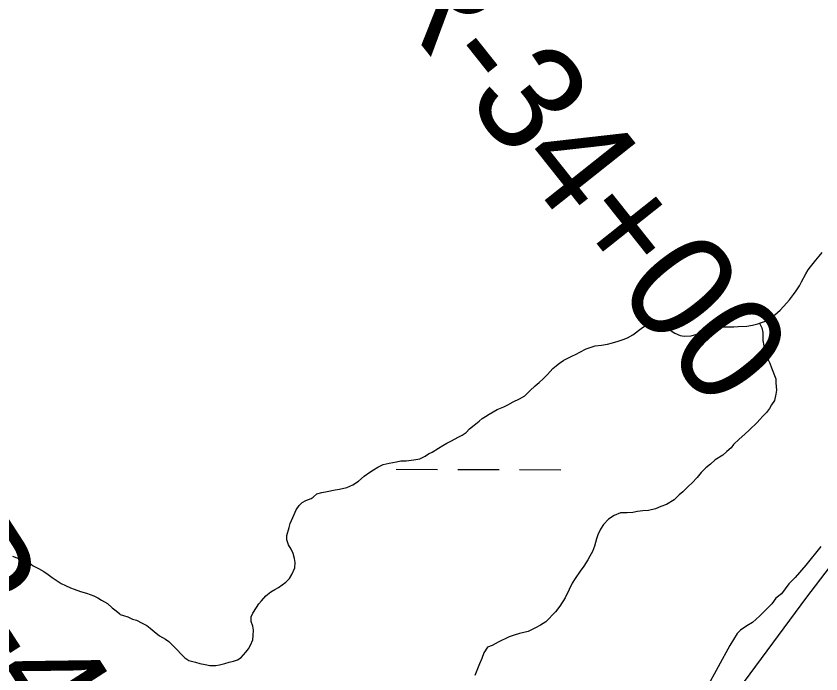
# Model space of a CAD drawing. Extents: x 3180038 to 3217926, y 922069 to 947485.
# Drawn here: x 3194016 to 3194643, y 936322 to 936834 of the extents above; entities that cross this region are included whole.
import ezdxf

# ---------------------------------------------------------------- set-up
doc = ezdxf.new("R2010")
doc.units = 0
for name, color, linetype in [('V-LEVE-TOET', 7, 'Continuous'), ('V-RIVR-RANG-IDEN', 7, 'Continuous'), ('V-SITE-VEGE', 7, 'Continuous'), ('V-TOPO-SHOR', 7, 'Continuous'), ('V-WETL-SWMP', 7, 'Continuous')]:
    doc.layers.add(name, color=color, linetype=linetype)

msp = doc.modelspace()

# ---------------------------------------------------------------- linework, layer by layer
at = {"layer": 'V-LEVE-TOET'}
msp.add_lwpolyline([(3194583.47, 936316.17), (3194631.96, 936381.79), (3194681.54, 936446.59)], dxfattribs=at)
at = {"layer": 'V-SITE-VEGE'}
for points in [[(3194585.2, 936592.65), (3194589.63, 936593.39), (3194593.71, 936594.46), (3194597.45, 936595.87), (3194600.51, 936596.94), (3194603.57, 936598.34), (3194606.94, 936601.46), (3194611, 936605.26), (3194613.7, 936608.03), (3194616.39, 936610.79), (3194618.41, 936613.21), (3194621.44, 936617.35), (3194623.45, 936620.1), (3194626.13, 936624.24), (3194627.8, 936627.33), (3194631.14, 936633.52), (3194632.81, 936636.61), (3194634.83, 936639.03), (3194636.85, 936641.44), (3194638.86, 936644.2), (3194641.55, 936647.31), (3194643.91, 936650.07)], [(3194233.27, 936411.72), (3194232.2, 936415.8), (3194230.45, 936419.2), (3194228.36, 936422.59), (3194227.29, 936426.33), (3194227.24, 936429.75), (3194228.88, 936435.91), (3194229.86, 936439), (3194232.85, 936446.21), (3194234.51, 936449.64), (3194236.86, 936453.09), (3194239.22, 936455.51), (3194241.93, 936456.91), (3194246.01, 936458.67), (3194247.71, 936459.71), (3194250.41, 936462.14), (3194254.5, 936463.21), (3194258.58, 936463.94), (3194264.71, 936465.39), (3194268.12, 936465.77), (3194273.91, 936467.21), (3194278.67, 936469.32), (3194283.07, 936472.1), (3194287.46, 936475.92), (3194291.87, 936479.04), (3194294.58, 936480.78), (3194297.97, 936482.88), (3194302.04, 936484.98), (3194306.81, 936486.06), (3194312.6, 936487.15), (3194316, 936487.88), (3194320.1, 936487.93), (3194325.9, 936488.69), (3194330.67, 936489.43), (3194334.74, 936491.52), (3194337.45, 936493.27), (3194340.17, 936494.67), (3194345.25, 936497.8), (3194348.64, 936499.9), (3194351.7, 936501.64), (3194355.43, 936503.39), (3194360.52, 936506.19), (3194363.57, 936507.94), (3194366.62, 936510.02), (3194369.32, 936512.79), (3194373.04, 936515.57), (3194376.76, 936518.69), (3194379.12, 936520.77), (3194381.83, 936522.51), (3194384.55, 936524.25), (3194390.99, 936527.74), (3194396.09, 936529.86), (3194399.14, 936531.6), (3194403.21, 936533.7), (3194408.3, 936536.15), (3194412.37, 936538.6), (3194416.42, 936542.4), (3194420.47, 936546.21), (3194423.51, 936548.98), (3194426.89, 936552.09), (3194429.92, 936555.21), (3194434.31, 936559.7), (3194436.67, 936561.78), (3194439.72, 936564.21), (3194442.43, 936565.95), (3194442.77, 936566.29), (3194445.82, 936567.7), (3194448.87, 936569.44), (3194452.27, 936570.85), (3194455.32, 936572.6), (3194460.08, 936575.05), (3194467.21, 936577.52), (3194471.99, 936577.93), (3194476.76, 936578.67), (3194480.51, 936579.74), (3194484.93, 936581.16), (3194489.02, 936582.23), (3194492.41, 936583.64), (3194496.48, 936586.09), (3194502.91, 936590.95), (3194505.62, 936592.69), (3194510.04, 936594.11), (3194513.44, 936595.52), (3194517.55, 936594.89), (3194522.01, 936592.89), (3194525.47, 936589.52), (3194529.25, 936587.17), (3194533.37, 936585.52), (3194536.46, 936584.87), (3194541.91, 936585.28), (3194546.34, 936586.36), (3194551.44, 936588.13), (3194554.84, 936589.54), (3194555.52, 936589.55), (3194559.6, 936590.97), (3194564.37, 936592.05), (3194567.44, 936592.09), (3194571.88, 936592.14), (3194574.96, 936592.18), (3194578.37, 936592.56), (3194585.2, 936592.65)], [(3194642.88, 936421.07), (3194631.23, 936406.56), (3194622.89, 936397.15), (3194617.88, 936392.02), (3194612.06, 936384.33), (3194607.87, 936380.9), (3194604.54, 936376.63), (3194595.36, 936367.22), (3194589.5, 936362.07), (3194585.31, 936359.48), (3194580.27, 936356.04), (3194577.77, 936353.47), (3194571.97, 936344.1), (3194553.78, 936310.9)], [(3194013.65, 936413.78), (3194017.08, 936412.46), (3194021.54, 936410.8), (3194027.04, 936408.14), (3194029.79, 936406.13), (3194033.92, 936404.13), (3194038.04, 936401.79), (3194041.49, 936399.44), (3194044.59, 936397.09), (3194047.69, 936395.08), (3194051.48, 936392.39), (3194054.91, 936390.73), (3194058.69, 936389.06), (3194061.78, 936388.08), (3194066.59, 936386.09), (3194071.38, 936384.78), (3194076.87, 936382.8), (3194079.96, 936381.13), (3194083.06, 936379.46), (3194087.53, 936376.79), (3194091.33, 936373.42), (3194094.43, 936371.06), (3194097.2, 936368.71), (3194097.54, 936368.37), (3194099.94, 936367.38), (3194103.37, 936366.39), (3194107.15, 936364.73), (3194110.24, 936363.75), (3194114.7, 936361.41), (3194118.14, 936359.75), (3194120.9, 936357.73), (3194124, 936355.04), (3194128.14, 936351.67), (3194132.62, 936349), (3194135.37, 936347.32), (3194137.79, 936344.96), (3194141.25, 936341.25), (3194145.4, 936336.86), (3194147.83, 936334.5), (3194150.92, 936332.49), (3194156.06, 936331.19), (3194159.49, 936330.2), (3194163.6, 936329.23), (3194167.37, 936328.59), (3194171.81, 936328.65), (3194174.87, 936329.03), (3194178.96, 936330.1), (3194182.36, 936331.17), (3194185.77, 936331.9), (3194188.83, 936332.96), (3194191.54, 936334.7), (3194195.24, 936338.84), (3194197.26, 936341.6), (3194198.93, 936344.35), (3194200.59, 936348.47), (3194200.89, 936351.89), (3194201.18, 936355.99), (3194200.8, 936359.06), (3194199.39, 936362.8), (3194199.34, 936366.56), (3194200.67, 936369.31), (3194203.69, 936373.79), (3194205.36, 936376.54), (3194207.38, 936378.95), (3194210.75, 936382.75), (3194214.81, 936385.87), (3194217.86, 936387.62), (3194220.57, 936389.36), (3194226.33, 936393.53), (3194229.37, 936396.3), (3194231.04, 936399.4), (3194233.36, 936404.55), (3194233.65, 936408.65), (3194233.27, 936411.72)]]:
    msp.add_lwpolyline(points, dxfattribs=at)
at = {"layer": 'V-TOPO-SHOR'}
for points in [[(3194426.89, 936552.09), (3194429.92, 936555.21), (3194434.31, 936559.7), (3194436.67, 936561.78), (3194439.72, 936564.21), (3194442.43, 936565.95), (3194442.77, 936566.29), (3194445.82, 936567.7), (3194448.87, 936569.44), (3194452.27, 936570.85), (3194455.32, 936572.6), (3194460.08, 936575.05), (3194467.21, 936577.52), (3194471.99, 936577.93), (3194476.76, 936578.67), (3194480.51, 936579.74), (3194484.93, 936581.16), (3194489.02, 936582.23), (3194492.41, 936583.64), (3194496.48, 936586.09), (3194502.91, 936590.95), (3194505.62, 936592.69), (3194510.04, 936594.11), (3194513.44, 936595.52), (3194517.55, 936594.88), (3194522.01, 936592.89), (3194525.47, 936589.52), (3194529.25, 936587.17), (3194533.37, 936585.52), (3194536.46, 936584.87), (3194541.91, 936585.28), (3194546.34, 936586.36), (3194551.44, 936588.13), (3194554.84, 936589.54), (3194555.52, 936589.55), (3194559.6, 936590.97), (3194564.37, 936592.05), (3194567.44, 936592.09), (3194571.88, 936592.14), (3194574.96, 936592.18), (3194578.37, 936592.56), (3194585.2, 936592.65), (3194589.63, 936593.39), (3194593.71, 936594.46), (3194597.45, 936595.87), (3194600.51, 936596.94), (3194603.57, 936598.34), (3194606.95, 936601.46), (3194611, 936605.26), (3194613.7, 936608.03), (3194616.39, 936610.79), (3194618.41, 936613.21), (3194621.44, 936617.35), (3194623.45, 936620.1), (3194626.13, 936624.24), (3194627.8, 936627.33), (3194631.14, 936633.52), (3194632.81, 936636.61), (3194634.83, 936639.03), (3194636.85, 936641.44), (3194638.86, 936644.2), (3194641.55, 936647.31), (3194643.91, 936650.07)], [(3194128.14, 936351.67), (3194132.62, 936349), (3194135.37, 936347.32), (3194137.79, 936344.96), (3194141.25, 936341.25), (3194145.4, 936336.86), (3194147.83, 936334.5), (3194150.92, 936332.49), (3194156.06, 936331.19), (3194159.49, 936330.2), (3194163.6, 936329.23), (3194167.37, 936328.59), (3194171.8, 936328.65), (3194174.87, 936329.03), (3194178.96, 936330.1), (3194182.36, 936331.17), (3194185.77, 936331.9), (3194188.83, 936332.96), (3194191.54, 936334.7), (3194195.24, 936338.84), (3194197.26, 936341.6), (3194198.93, 936344.35), (3194200.59, 936348.47), (3194200.89, 936351.89), (3194201.18, 936355.99), (3194200.8, 936359.06), (3194199.39, 936362.8), (3194199.34, 936366.56), (3194200.67, 936369.31), (3194203.69, 936373.79), (3194205.36, 936376.54), (3194207.38, 936378.95), (3194210.75, 936382.75), (3194214.81, 936385.87), (3194217.86, 936387.62), (3194220.57, 936389.36), (3194226.33, 936393.53), (3194229.37, 936396.3), (3194231.04, 936399.4), (3194233.36, 936404.55), (3194233.65, 936408.65), (3194233.27, 936411.72), (3194232.2, 936415.8), (3194230.45, 936419.2), (3194228.36, 936422.59), (3194227.29, 936426.33), (3194227.24, 936429.75), (3194228.88, 936435.91), (3194229.86, 936439), (3194232.85, 936446.21), (3194234.51, 936449.64), (3194236.86, 936453.09), (3194239.22, 936455.51), (3194241.93, 936456.91), (3194246.01, 936458.67), (3194247.71, 936459.71), (3194250.41, 936462.14), (3194254.5, 936463.21), (3194258.58, 936463.94), (3194264.71, 936465.39), (3194268.12, 936465.77), (3194273.91, 936467.21), (3194278.67, 936469.32), (3194283.07, 936472.1), (3194287.46, 936475.92), (3194291.87, 936479.04), (3194294.58, 936480.78), (3194297.97, 936482.88), (3194302.04, 936484.98), (3194306.81, 936486.06), (3194312.6, 936487.15), (3194316, 936487.88), (3194320.1, 936487.93), (3194325.9, 936488.69), (3194330.67, 936489.43), (3194334.74, 936491.53), (3194337.45, 936493.27), (3194340.17, 936494.67), (3194345.25, 936497.8), (3194348.64, 936499.9), (3194351.7, 936501.64), (3194355.43, 936503.4), (3194360.52, 936506.19), (3194363.57, 936507.94), (3194366.62, 936510.02), (3194369.32, 936512.79), (3194373.04, 936515.57), (3194376.76, 936518.69), (3194379.12, 936520.77), (3194381.83, 936522.51), (3194384.54, 936524.25), (3194390.99, 936527.74), (3194396.09, 936529.86), (3194399.14, 936531.6), (3194403.21, 936533.7), (3194408.3, 936536.15), (3194412.37, 936538.6), (3194416.42, 936542.4), (3194420.47, 936546.21), (3194423.51, 936548.98), (3194426.89, 936552.09)], [(3194013.65, 936413.78), (3194017.08, 936412.46), (3194021.54, 936410.8), (3194027.04, 936408.14), (3194029.79, 936406.13), (3194033.92, 936404.13), (3194038.04, 936401.79), (3194041.49, 936399.44), (3194044.59, 936397.09), (3194047.69, 936395.08), (3194051.48, 936392.39), (3194054.91, 936390.73), (3194058.69, 936389.06), (3194061.78, 936388.08), (3194066.59, 936386.09), (3194071.38, 936384.78), (3194076.87, 936382.8), (3194079.96, 936381.13), (3194083.06, 936379.46), (3194087.53, 936376.79), (3194091.33, 936373.42), (3194094.43, 936371.06), (3194097.2, 936368.71), (3194097.54, 936368.37), (3194099.94, 936367.38), (3194103.37, 936366.39), (3194107.15, 936364.73), (3194110.24, 936363.75), (3194114.7, 936361.41), (3194118.14, 936359.75), (3194120.9, 936357.73), (3194124, 936355.04), (3194128.14, 936351.67)]]:
    msp.add_lwpolyline(points, dxfattribs=at)
at = {"layer": 'V-WETL-SWMP'}
for p, q in [((3194312.33, 936481.28), (3194344.33, 936481.21)), ((3194360.33, 936481.17), (3194392.33, 936481.1)), ((3194408.33, 936481.07), (3194440.33, 936480.99))]:
    msp.add_line(p, q, dxfattribs=at)
for points in [[(3194396.09, 936529.86), (3194399.14, 936531.6), (3194403.21, 936533.7), (3194408.3, 936536.15), (3194412.37, 936538.6), (3194416.42, 936542.4), (3194420.47, 936546.21), (3194423.51, 936548.98), (3194426.89, 936552.09), (3194429.92, 936555.21), (3194434.31, 936559.7), (3194436.67, 936561.78), (3194439.72, 936564.21), (3194442.43, 936565.95), (3194442.77, 936566.29), (3194445.82, 936567.7), (3194448.87, 936569.44), (3194452.27, 936570.85), (3194455.32, 936572.6), (3194460.07, 936575.05), (3194467.22, 936577.53), (3194471.99, 936577.93), (3194476.76, 936578.67), (3194480.51, 936579.74), (3194484.93, 936581.16), (3194489.02, 936582.24), (3194492.41, 936583.64), (3194496.48, 936586.08), (3194502.91, 936590.95), (3194505.62, 936592.69), (3194510.04, 936594.11), (3194513.44, 936595.52), (3194517.55, 936594.88), (3194522.01, 936592.89), (3194525.47, 936589.52), (3194529.25, 936587.17), (3194533.37, 936585.52), (3194536.46, 936584.87), (3194541.91, 936585.28), (3194546.34, 936586.36), (3194551.44, 936588.13), (3194554.84, 936589.54), (3194555.52, 936589.55), (3194559.6, 936590.97), (3194564.37, 936592.05), (3194567.44, 936592.09), (3194571.88, 936592.14), (3194574.96, 936592.18), (3194578.37, 936592.56), (3194585.2, 936592.65), (3194589.63, 936593.39), (3194593.71, 936594.46), (3194595.16, 936595.01), (3194596.73, 936591.51), (3194597.59, 936587.9), (3194597.63, 936584.67), (3194597.67, 936581.45), (3194598.52, 936577.43), (3194598.97, 936573.4), (3194600.64, 936569.39), (3194601.88, 936566.58), (3194603.13, 936563.78), (3194604.38, 936560.16), (3194607.71, 936551.74), (3194607.75, 936548.51), (3194608.22, 936542.87), (3194607.86, 936539.65), (3194606.71, 936534.79), (3194604.33, 936531.54), (3194602.75, 936528.7), (3194600.37, 936525.44), (3194597.59, 936522.59), (3194595.2, 936520.14), (3194593.21, 936517.69), (3194587.24, 936511.97), (3194583.65, 936508.71), (3194579.27, 936504.62), (3194574.88, 936500.53), (3194572.9, 936498.09), (3194569.71, 936495.23), (3194566.52, 936492.37), (3194560.51, 936488.66), (3194556.93, 936485.39), (3194553.33, 936482.53), (3194549.75, 936478.85), (3194546.58, 936474.78), (3194542.59, 936470.7), (3194539.8, 936468.25), (3194535.42, 936463.76), (3194532.63, 936461.31), (3194528.65, 936457.63), (3194522.64, 936453.93), (3194518.23, 936452.26), (3194514.22, 936450.6), (3194508.59, 936449.32), (3194504.16, 936448.86), (3194500.14, 936448.41), (3194496.52, 936447.56), (3194492.08, 936447.5), (3194486.84, 936447.44), (3194482.03, 936445.36)], [(3194120.9, 936357.73), (3194124, 936355.04), (3194128.14, 936351.67), (3194132.62, 936349), (3194135.37, 936347.32), (3194137.79, 936344.96), (3194141.25, 936341.25), (3194145.4, 936336.86), (3194147.82, 936334.5), (3194150.92, 936332.49), (3194156.06, 936331.19), (3194159.49, 936330.2), (3194163.6, 936329.23), (3194167.36, 936328.59), (3194171.8, 936328.65), (3194174.87, 936329.03), (3194178.96, 936330.1), (3194182.36, 936331.17), (3194185.77, 936331.9), (3194188.83, 936332.96), (3194191.54, 936334.7), (3194195.24, 936338.84), (3194197.26, 936341.6), (3194198.93, 936344.35), (3194200.59, 936348.47), (3194200.89, 936351.89), (3194201.18, 936355.99), (3194200.8, 936359.06), (3194199.39, 936362.8), (3194199.34, 936366.56), (3194200.67, 936369.31), (3194203.69, 936373.78), (3194205.36, 936376.54), (3194207.38, 936378.95), (3194210.75, 936382.75), (3194214.81, 936385.88), (3194217.86, 936387.62), (3194220.57, 936389.36), (3194226.33, 936393.53), (3194229.37, 936396.3), (3194231.04, 936399.4), (3194233.36, 936404.55), (3194233.65, 936408.65), (3194233.27, 936411.72), (3194232.2, 936415.8), (3194230.45, 936419.2), (3194228.36, 936422.59), (3194227.29, 936426.33), (3194227.24, 936429.75), (3194228.88, 936435.91), (3194229.86, 936439), (3194232.85, 936446.21), (3194234.51, 936449.64), (3194236.86, 936453.09), (3194239.22, 936455.51), (3194241.94, 936456.91), (3194246.01, 936458.67), (3194247.71, 936459.71), (3194250.41, 936462.14), (3194254.49, 936463.21), (3194258.58, 936463.94), (3194264.71, 936465.39), (3194268.12, 936465.77), (3194273.91, 936467.21), (3194278.67, 936469.32), (3194283.07, 936472.1), (3194287.46, 936475.91), (3194291.87, 936479.04), (3194294.58, 936480.78), (3194297.97, 936482.88), (3194302.04, 936484.97), (3194306.81, 936486.06), (3194312.6, 936487.15), (3194316, 936487.88), (3194320.1, 936487.93), (3194325.9, 936488.69), (3194330.67, 936489.43), (3194334.74, 936491.53), (3194337.45, 936493.27), (3194340.17, 936494.67), (3194345.25, 936497.8), (3194348.64, 936499.9), (3194351.69, 936501.64), (3194355.43, 936503.4), (3194360.52, 936506.19), (3194363.57, 936507.94), (3194366.62, 936510.02), (3194369.32, 936512.79), (3194373.04, 936515.57), (3194376.76, 936518.69), (3194379.12, 936520.77), (3194381.83, 936522.51), (3194384.54, 936524.25), (3194390.99, 936527.74), (3194396.09, 936529.86)], [(3194482.03, 936445.36), (3194477.63, 936442.48), (3194473.65, 936438.4), (3194471.28, 936434.74), (3194469.32, 936430.29), (3194468.15, 936427.05), (3194466.61, 936421.38), (3194465.04, 936417.33), (3194463.07, 936413.68), (3194461.5, 936410.84), (3194458.33, 936405.96), (3194455.56, 936401.89), (3194451.6, 936396.2), (3194449.22, 936392.54), (3194446.87, 936387.68), (3194443.72, 936381.19), (3194439.77, 936374.69), (3194436.2, 936370.21), (3194428.63, 936362.45), (3194424.63, 936359.99), (3194420.63, 936357.92), (3194415.02, 936355.03), (3194408.18, 936353.33), (3194404.17, 936352.07), (3194400.15, 936350.81), (3194391.74, 936346.68), (3194386.93, 936344.2), (3194383.32, 936342.94), (3194380.55, 936338.48), (3194378.99, 936334.02), (3194377.03, 936329.97), (3194375.08, 936324.7), (3194373.51, 936320.65)], [(3194013.65, 936413.78), (3194017.08, 936412.46), (3194021.54, 936410.8), (3194027.04, 936408.14), (3194029.79, 936406.12), (3194033.92, 936404.13), (3194038.04, 936401.79), (3194041.49, 936399.44), (3194044.59, 936397.09), (3194047.69, 936395.08), (3194051.48, 936392.39), (3194054.91, 936390.73), (3194058.69, 936389.06), (3194061.78, 936388.08), (3194066.58, 936386.09), (3194071.38, 936384.78), (3194076.87, 936382.8), (3194079.97, 936381.13), (3194083.06, 936379.46), (3194087.53, 936376.79), (3194091.33, 936373.42), (3194094.43, 936371.06), (3194097.2, 936368.71), (3194097.54, 936368.37), (3194099.94, 936367.38), (3194103.37, 936366.39), (3194107.15, 936364.73), (3194110.24, 936363.75), (3194114.7, 936361.41), (3194118.14, 936359.75), (3194120.9, 936357.73)]]:
    msp.add_lwpolyline(points, dxfattribs=at)

# ---------------------------------------------------------------- texts
at = {"layer": 'V-RIVR-RANG-IDEN'}
for s, rotation, p in [('R-34+00', 308.46536, (3194292.64, 936860.97)), ('R-43+00', 302.82272, (3193928.14, 936417.74))]:
    msp.add_text(s, height=83, rotation=rotation, dxfattribs=at).set_placement(p)

doc.saveas('drawing.dxf')
